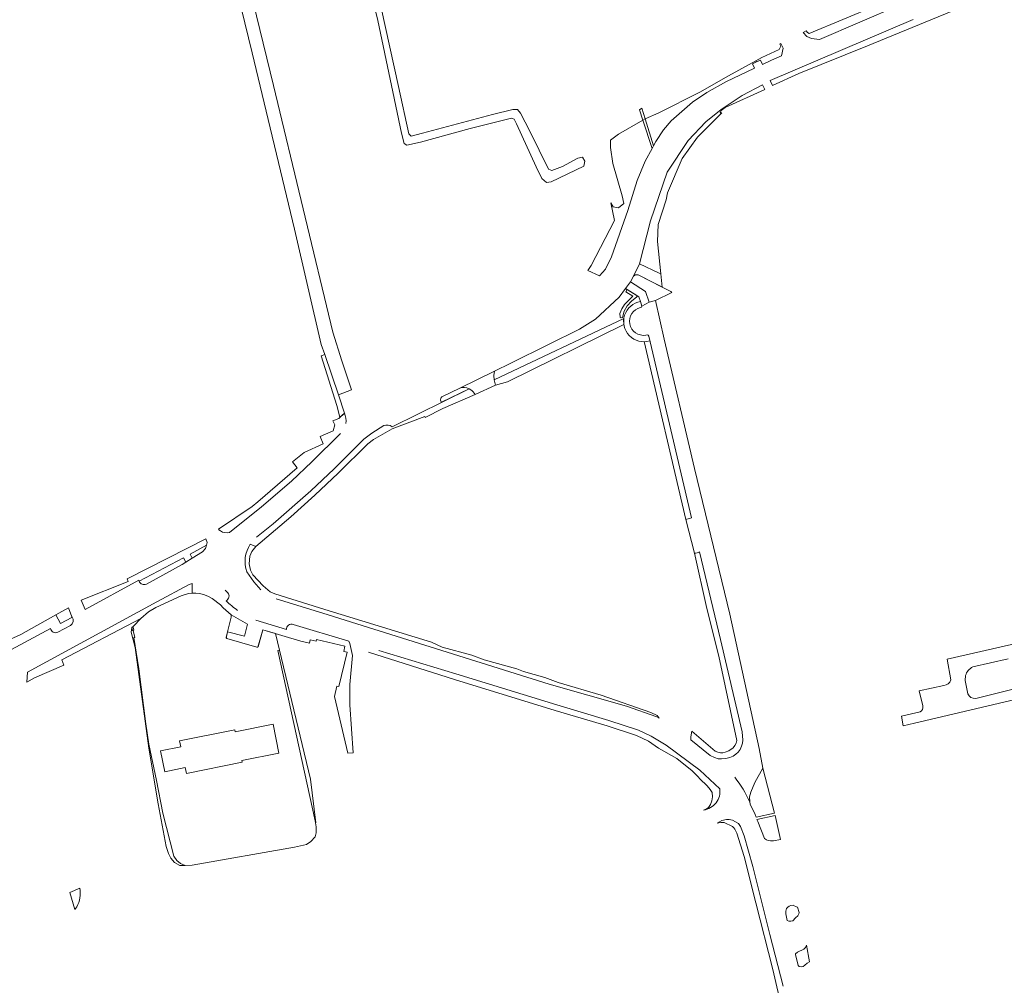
# Model space of a CAD drawing. Header units: metres. Extents: x 209813 to 223847, y 571801 to 587119.
# Tile 296 of 656: x 220094 to 220373, y 576558 to 576831. Entities that reach past the tile are written whole.
import ezdxf

# ---------------------------------------------------------------- set-up
doc = ezdxf.new("R2010")
doc.units = ezdxf.units.M
for name, color, linetype, lineweight in [('B-RO-GR-BEPLANTING_CULTUUR_HEESTERS-GV', 8, 'Continuous', 0), ('B-RO-GR-BEPLANTING_CULTUUR_ROOS-GV', 8, 'Continuous', 0), ('B-RO-GR-GROENVOORZIENING-GV', 8, 'Continuous', 0), ('B-RO-GR-HAAG-GV', 8, 'Continuous', 0), ('B-RO-KW-KUNSTWERK_DEK-GV', 8, 'Continuous', 0), ('B-RO-OG-TERREIN_CULTUURSCHEIDING-GV', 8, 'Continuous', 0), ('B-RO-OG-WATER_GREPPEL-GV', 8, 'Continuous', 0), ('B-RO-OG-WEG-GV', 8, 'Continuous', 0), ('B-RO-VH-VERHARDING_OPEN-GV', 8, 'Continuous', 0), ('B-RO-VH-VERHARDING_PUIN-GV', 8, 'Continuous', 0), ('B-RO-VH-VERHARDING_STRAATBAKSTEEN-GV', 8, 'Continuous', 0), ('B-RO-VH-VERHARDING_TEGEL-GV', 8, 'Continuous', 0)]:
    doc.layers.add(name, color=color, linetype=linetype, lineweight=lineweight)

msp = doc.modelspace()

# ---------------------------------------------------------------- linework, layer by layer
at = {"layer": 'B-RO-GR-BEPLANTING_CULTUUR_HEESTERS-GV', "flags": 128}
for points in [[(220269.773, 576751.45), (220269.292, 576752.798), (220268.745, 576753.168), (220268.701, 576752.799), (220267.232, 576751.546), (220265.989, 576750.17), (220265.1, 576748.712), (220264.622, 576746.888), (220264.291, 576746.774), (220263.96, 576746.972), (220263.913, 576748.057), (220264.427, 576749.32), (220265.249, 576750.586), (220266.316, 576751.768), (220267.576, 576752.956), (220265.606, 576754.186), (220265.996, 576754.81), (220265.516, 576755.097), (220263.68, 576752.645), (220257.037, 576746.455), (220252.439, 576743.616), (220243.672, 576739.273), (220233.041, 576733.976), (220228.406, 576731.711), (220228.203, 576730.453), (220228.361, 576729.279), (220265.026, 576746.635)], [(220213.438, 576722.91), (220221.216, 576726.741)], [(220218.626, 576726.926), (220213.503, 576724.43)], [(220129.866, 576671.428), (220139.965, 576677.006), (220141.044, 576677.666), (220140.331, 576678.88), (220127.789, 576672.281)], [(220111.052, 576585.328), (220108.151, 576584.114), (220109.642, 576579.286)], [(220109.642, 576579.286), (220110.182, 576580.06)]]:
    msp.add_lwpolyline(points, dxfattribs=at)
at = {"layer": 'B-RO-GR-BEPLANTING_CULTUUR_HEESTERS-GV'}
for points in [[(220221.216, 576726.741, 0.1841679), (220218.626, 576726.926)], [(220213.503, 576724.43, 0.4282384), (220213.438, 576722.91)], [(220127.789, 576672.281, 0.4475286), (220129.866, 576671.428)], [(220110.182, 576580.06, 0.153396), (220111.052, 576585.328)]]:
    msp.add_lwpolyline(points, format="xyb", dxfattribs=at)
at = {"layer": 'B-RO-GR-BEPLANTING_CULTUUR_HEESTERS-GV', "flags": 128}
for points in [[(220145.725, 576680.589), (220146.561, 576681.486), (220146.891, 576682.439), (220142.24, 576679.929), (220142.873, 576678.785)], [(220304.406, 576619.316), (220302.134, 576615.237), (220300.973, 576612.492), (220300.636, 576611.218), (220300.693, 576609.745), (220300.783, 576609.168), (220302.218, 576606.234), (220302.5, 576605.431), (220307.681, 576606.545)], [(220302.925, 576604.218), (220304.867, 576599.384), (220305.403, 576599.021), (220305.851, 576598.878), (220306.591, 576598.77), (220307.408, 576598.785), (220309.361, 576599.11), (220307.823, 576605.915), (220302.715, 576604.818)], [(220314.681, 576578.432), (220314.21, 576579.971), (220313.638, 576580.172), (220312.944, 576580.49), (220312.35, 576580.477), (220311.789, 576580.273), (220311.415, 576579.994), (220311.092, 576579.574), (220310.851, 576578.813), (220310.848, 576578.072), (220311.287, 576576.212), (220311.782, 576575.989), (220312.318, 576576.008), (220312.862, 576576.114), (220313.612, 576576.94), (220314.297, 576577.527), (220314.589, 576578.119)], [(220317.627, 576564.533), (220316.756, 576569.176), (220316.46, 576568.592), (220316.02, 576568.117), (220314.161, 576567.249), (220313.658, 576566.783), (220313.612, 576566.598), (220314.375, 576563.436), (220314.647, 576563.207), (220315.249, 576563.111), (220315.815, 576563.217), (220316.274, 576563.502), (220316.95, 576564.072)]]:
    msp.add_lwpolyline(points, close=True, dxfattribs=at)
at = {"layer": 'B-RO-GR-BEPLANTING_CULTUUR_ROOS-GV', "flags": 128}
msp.add_lwpolyline([(220267.772, 576758.599), (220267.009, 576757.189), (220266.88, 576757.008), (220271.135, 576754.279), (220272.182, 576751.268), (220273.985, 576751.749), (220278.593, 576753.956), (220278.313, 576754.291), (220269.079, 576759.005), (220268.289, 576759.023)], close=True, dxfattribs=at)
at = {"layer": 'B-RO-GR-GROENVOORZIENING-GV', "flags": 128}
for points in [[(220264.622, 576746.888), (220265.1, 576748.712), (220265.989, 576750.17), (220267.232, 576751.546), (220268.701, 576752.799), (220268.745, 576753.168), (220265.996, 576754.81), (220265.606, 576754.186), (220267.576, 576752.956), (220266.316, 576751.768), (220265.249, 576750.586), (220264.427, 576749.32), (220263.913, 576748.057), (220263.96, 576746.972), (220264.291, 576746.774)], [(220126.096, 576658.321), (220126.289, 576658.368), (220126.128, 576659.22), (220125.741, 576659.118), (220125.904, 576658.273)]]:
    msp.add_lwpolyline(points, close=True, dxfattribs=at)
at = {"layer": 'B-RO-GR-GROENVOORZIENING-GV'}
msp.add_lwpolyline([(220362.38, 576640.393, 0.3455102), (220364.659, 576639.084)], format="xyb", dxfattribs=at)
at = {"layer": 'B-RO-GR-GROENVOORZIENING-GV', "flags": 128}
msp.add_lwpolyline([(220364.659, 576639.084), (220376.393, 576641.946)], dxfattribs=at)
at = {"layer": 'B-RO-GR-HAAG-GV', "flags": 128}
for points in [[(220265.996, 576754.81), (220265.606, 576754.186), (220267.576, 576752.956), (220266.316, 576751.768), (220265.249, 576750.586), (220264.427, 576749.32), (220263.913, 576748.057), (220263.96, 576746.972), (220264.291, 576746.774), (220264.622, 576746.888), (220265.1, 576748.712), (220265.989, 576750.17), (220267.232, 576751.546), (220268.701, 576752.799), (220268.745, 576753.168)], [(220126.128, 576659.22), (220125.741, 576659.118), (220125.904, 576658.273), (220126.289, 576658.368)]]:
    msp.add_lwpolyline(points, close=True, dxfattribs=at)
at = {"layer": 'B-RO-KW-KUNSTWERK_DEK-GV', "flags": 128}
msp.add_lwpolyline([(220271.071, 576803.125), (220270.127, 576806.156), (220269.494, 576805.679), (220270.443, 576802.744)], close=True, dxfattribs=at)
at = {"layer": 'B-RO-OG-TERREIN_CULTUURSCHEIDING-GV', "flags": 128}
msp.add_lwpolyline([(220153.836, 576662.767), (220151.576, 576664.689), (220150.84, 576665.569), (220148.453, 576667.364), (220147.255, 576667.99), (220146.072, 576668.478), (220144.95, 576668.77), (220143.872, 576668.864), (220142.794, 576668.866), (220141.761, 576668.793), (220139.695, 576668.115), (220132.505, 576664.808), (220130.422, 576663.584), (220128.25, 576661.65), (220126.237, 576659.54), (220125.741, 576659.118), (220126.128, 576659.22), (220126.289, 576658.368), (220126.096, 576658.321), (220126.618, 576656.349), (220126.276, 576656.273), (220127.735, 576647.474), (220129.722, 576631.853), (220130.584, 576626.122), (220132.711, 576615.815), (220134.542, 576606.613), (220137.675, 576594.386), (220138.443, 576593.162), (220139.504, 576592.309), (220140.861, 576591.766), (220142.864, 576591.862), (220171.806, 576596.957), (220175.22, 576597.75), (220176.46, 576598.529), (220177.607, 576599.899), (220177.957, 576601.046), (220177.944, 576602.756), (220177.626, 576604.435), (220167.105, 576652.677), (220167.534, 576652.771), (220166.406, 576657.438), (220162.836, 576658.494), (220161.376, 576653.571), (220161.146, 576653.586), (220152.613, 576656.048), (220152.412, 576656.279), (220152.825, 576657.906)], dxfattribs=at)
for points in [[(220152.825, 576657.906), (220157.627, 576656.688), (220158.468, 576660.09), (220153.836, 576662.767), (220153.909, 576662.521), (220153.879, 576662.06)], [(220156.974, 576621.053), (220141.19, 576617.857), (220140.862, 576619.478), (220135.053, 576618.302), (220133.854, 576624.22), (220139.62, 576625.388), (220139.288, 576627.031), (220154.877, 576630.188), (220154.99, 576629.629), (220165.739, 576631.805), (220167.398, 576623.614), (220156.887, 576621.485)]]:
    msp.add_lwpolyline(points, close=True, dxfattribs=at)
at = {"layer": 'B-RO-OG-WATER_GREPPEL-GV', "flags": 128}
msp.add_lwpolyline([(220191.568, 576846.572), (220195.364, 576830.963), (220199.286, 576812.599), (220202.086, 576799.048), (220202.829, 576796.123), (220203.596, 576795.67), (220207.456, 576796.527), (220221.545, 576800.378), (220233.227, 576803.3), (220233.961, 576803.031), (220234.675, 576801.743), (220240.168, 576789.57), (220241.861, 576786.225), (220243.094, 576785.119), (220244.431, 576785.283), (220253.662, 576789.748), (220254.033, 576791.15), (220253.335, 576792.321), (220251.965, 576792.058), (220247.633, 576789.699), (220244.64, 576788.488), (220243.689, 576788.875), (220238.426, 576799.678), (220235.802, 576804.746), (220234.97, 576805.75), (220233.601, 576805.804), (220227.836, 576804.385), (220208.014, 576799.081), (220204.839, 576798.205), (220204.19, 576798.908), (220201.205, 576812.293), (220196.376, 576834.584)], dxfattribs=at)
at = {"layer": 'B-RO-OG-WEG-GV', "flags": 128}
for points in [[(220320.424, 576825.615), (220343.215, 576835.429), (220343.574, 576836.688), (220342.776, 576839.806), (220341.427, 576839.25)], [(220342.2, 576837.182), (220336.558, 576835.203), (220317.515, 576827.341), (220316.984, 576827.6), (220316.658, 576828.027), (220315.771, 576827.586), (220316.799, 576826.416), (220318.118, 576825.85), (220320.424, 576825.615)], [(220346.978, 576831.275), (220306.479, 576813.983), (220307.156, 576812.63), (220314.525, 576815.962), (220333.979, 576823.823), (220357.672, 576833.556)], [(220302.416, 576819.594), (220294.633, 576815.299), (220286.52, 576810.746), (220274.897, 576804.868), (220271.071, 576803.125), (220273.439, 576795.522), (220274.077, 576796.706), (220276.287, 576799.995), (220278.464, 576802.57), (220284.505, 576807.899), (220288.566, 576810.622), (220293.887, 576813.66), (220302.035, 576817.502), (220301.46, 576818.723), (220302.569, 576819.246)], [(220108.78, 576662.191), (220107.785, 576664.754), (220104.241, 576662.747), (220105.511, 576660.317), (220108.723, 576662.001), (220108.854, 576662.087)]]:
    msp.add_lwpolyline(points, dxfattribs=at)
for points in [[(220306.802, 576819.749), (220309.684, 576820.99), (220310.156, 576823.154), (220309.506, 576824.47), (220309.161, 576824.298), (220309.436, 576823.706), (220309.016, 576822.789), (220304.116, 576820.532), (220302.416, 576819.594), (220302.569, 576819.246), (220303.739, 576819.797), (220304.315, 576818.576)], [(220269.466, 576762.086), (220275.077, 576759.476), (220275.521, 576759.23), (220274.601, 576768.437), (220274.794, 576773.194), (220277.015, 576780.205), (220277.378, 576782.167), (220281.57, 576791.907), (220285.929, 576797.96), (220291.884, 576804.026), (220292.797, 576804.897), (220292.271, 576804.858), (220292.621, 576805.48), (220293.671, 576806.388), (220304.901, 576811.504), (220304.263, 576812.78), (220298.553, 576809.777), (220292.577, 576805.829), (220288.241, 576802.303), (220283.218, 576797.062), (220277.304, 576788.059), (220272.563, 576774.255)], [(220261.321, 576779.334), (220262.354, 576774.335), (220255.783, 576761.676), (220254.859, 576760.223), (220258.097, 576758.745), (220259.852, 576760.577), (220261.546, 576764.095), (220266.118, 576777.156), (220268.812, 576785.712), (220271.072, 576791.126), (220273.026, 576794.754), (220270.443, 576802.744), (220263.557, 576798.838), (220261.214, 576797.075), (220261.225, 576795.054), (220261.88, 576790.51), (220264.542, 576781.334), (220265.054, 576779.195), (220263.514, 576777.997), (220262.045, 576778.252)], [(220139.351, 576591.81), (220140.861, 576591.766), (220139.504, 576592.309), (220138.443, 576593.162), (220137.675, 576594.386), (220134.542, 576606.613), (220132.711, 576615.815), (220130.584, 576626.122), (220129.722, 576631.853), (220127.735, 576647.474), (220126.276, 576656.273), (220126.618, 576656.349), (220126.096, 576658.321), (220125.904, 576658.273), (220125.741, 576659.118), (220125.58, 576657.781), (220126.647, 576653.527), (220130.538, 576624.975), (220133.17, 576609.224), (220135.493, 576597.148), (220136.126, 576595.127), (220136.806, 576593.805), (220137.85, 576592.573)], [(220177.808, 576603.798), (220176.356, 576616.252), (220167.534, 576652.771), (220167.105, 576652.677), (220177.626, 576604.435)]]:
    msp.add_lwpolyline(points, close=True, dxfattribs=at)
at = {"layer": 'B-RO-OG-WEG-GV'}
msp.add_lwpolyline([(220108.854, 576662.087, 0.0181803), (220108.78, 576662.191)], format="xyb", dxfattribs=at)
at = {"layer": 'B-RO-VH-VERHARDING_OPEN-GV', "flags": 128}
for points in [[(220348.88, 576635.223), (220343.587, 576634.016), (220344.138, 576631.301), (220347.322, 576632.023), (220385.466, 576641.055), (220382.256, 576656.003), (220356.556, 576650.14), (220357.552, 576644.32)], [(220363.859, 576648.018), (220373.867, 576650.291)], [(220362.38, 576640.393), (220361.679, 576644.144), (220361.758, 576645.515)], [(220355.661, 576642.745), (220348.657, 576641.262), (220349.653, 576636.956)]]:
    msp.add_lwpolyline(points, dxfattribs=at)
at = {"layer": 'B-RO-VH-VERHARDING_OPEN-GV'}
for points in [[(220361.758, 576645.515, -0.2176464), (220363.859, 576648.018)], [(220357.552, 576644.32, -0.3271943), (220355.661, 576642.745)], [(220349.653, 576636.956, -0.3148926), (220348.88, 576635.223)]]:
    msp.add_lwpolyline(points, format="xyb", dxfattribs=at)
at = {"layer": 'B-RO-VH-VERHARDING_PUIN-GV', "flags": 128}
msp.add_lwpolyline([(220275.521, 576759.23), (220275.077, 576759.476), (220269.466, 576762.086), (220267.772, 576758.599), (220268.289, 576759.023), (220269.079, 576759.005), (220275.919, 576755.513)], close=True, dxfattribs=at)
at = {"layer": 'B-RO-VH-VERHARDING_STRAATBAKSTEEN-GV', "flags": 128}
for points in [[(220184.227, 576725.016), (220187.918, 576726.402), (220185.15, 576734.617), (220182.681, 576742.749), (220165.883, 576812.63), (220147.589, 576887.725), (220144.003, 576886.801), (220159.848, 576821.831), (220171.777, 576771.881), (220179.347, 576739.281), (220180.38, 576736.464)], [(220300.693, 576609.745), (220300.636, 576611.218), (220300.973, 576612.492), (220302.134, 576615.237), (220304.406, 576619.316), (220303.327, 576624.845), (220294.997, 576662.928), (220285.019, 576704.203), (220276.487, 576740.783), (220273.985, 576751.749), (220272.182, 576751.268), (220270.139, 576750.144)], [(220271.281, 576741.907), (220271.608, 576741.972)], [(220272.143, 576741.628), (220284.215, 576690.198), (220282.602, 576689.764)], [(220228.361, 576729.279), (220228.203, 576730.453), (220228.406, 576731.711), (220218.626, 576726.926)], [(220222.935, 576725.128), (220228.711, 576727.793), (220228.361, 576729.279)], [(220221.216, 576726.741), (220221.723, 576726.446)], [(220282.602, 576689.764), (220285.011, 576680.181)], [(220286.456, 576680.557), (220292.382, 576655.723), (220298.511, 576629.563), (220298.672, 576627.255), (220298.609, 576626.36), (220298.364, 576625.51), (220297.952, 576624.615), (220297.419, 576623.873), (220296.78, 576623.252), (220295.943, 576622.738), (220295.046, 576622.33), (220293.861, 576622.014), (220292.707, 576621.926), (220291.69, 576622.004), (220290.704, 576622.311)]]:
    msp.add_lwpolyline(points, dxfattribs=at)
at = {"layer": 'B-RO-VH-VERHARDING_STRAATBAKSTEEN-GV'}
for points in [[(220270.139, 576750.144, -0.3587047), (220269.782, 576749.724)], [(220296.409, 576616.742, -0.0628589), (220300.693, 576609.745)]]:
    msp.add_lwpolyline(points, format="xyb", dxfattribs=at)
at = {"layer": 'B-RO-VH-VERHARDING_STRAATBAKSTEEN-GV', "flags": 128}
msp.add_lwpolyline([(220184.227, 576725.016), (220180.38, 576736.464), (220179.309, 576736.093), (220183.798, 576722.023), (220184.664, 576718.678), (220185.914, 576719.831)], close=True, dxfattribs=at)
at = {"layer": 'B-RO-VH-VERHARDING_TEGEL-GV', "flags": 128}
for points in [[(220273.439, 576795.522), (220271.071, 576803.125), (220270.443, 576802.744), (220273.026, 576794.754)], [(220112.495, 576664.215), (220127.727, 576672.512), (220127.789, 576672.281), (220140.331, 576678.88), (220141.044, 576677.666), (220142.873, 576678.785), (220142.24, 576679.929), (220146.891, 576682.439), (220147.063, 576683.196), (220146.689, 576684.221), (220135.941, 576678.797), (220124.448, 576672.941), (220124.739, 576672.167), (220111.442, 576666.922)], [(220098.159, 576644.868), (220106.513, 576648.46), (220105.888, 576650.017), (220128.25, 576661.65), (220130.422, 576663.584), (220132.505, 576664.808), (220139.695, 576668.115), (220141.761, 576668.793), (220142.794, 576668.866), (220142.819, 576671.596), (220142.001, 576671.295), (220132.834, 576666.403), (220096.178, 576646.506), (220096.014, 576643.71)]]:
    msp.add_lwpolyline(points, close=True, dxfattribs=at)
for points in [[(220270.139, 576750.144), (220272.182, 576751.268), (220271.135, 576754.279), (220266.88, 576757.008), (220265.516, 576755.097), (220269.292, 576752.798), (220269.773, 576751.45)], [(220270.139, 576750.144), (220269.773, 576751.45)], [(220265.026, 576746.635), (220228.361, 576729.279), (220228.711, 576727.793), (220232.109, 576728.71), (220265.06, 576744.929)], [(220265.026, 576746.635), (220265.06, 576744.929)], [(220270.79, 576740.118), (220282.602, 576689.764), (220284.215, 576690.198), (220272.143, 576741.628)], [(220221.216, 576726.741), (220199.421, 576716)], [(220159.288, 576682.734), (220160.817, 576682.082), (220170.726, 576690.513), (220177.583, 576696.596), (220184.162, 576702.883), (220192.523, 576711.169), (220194.153, 576712.403), (220199.475, 576715.344), (220208.66, 576718.897), (220208.771, 576718.636), (220213.82, 576721.149), (220222.935, 576725.128)], [(220185.914, 576719.831), (220184.307, 576718.349), (220182.693, 576717.63), (220183.182, 576716.533), (220182.701, 576714.858), (220179.017, 576713.217), (220179.952, 576711.119), (220174.493, 576708.688), (220171.184, 576706.039), (220172.55, 576704.332), (220161.427, 576694.719), (220159.772, 576693.417), (220150.302, 576686.975), (220150.415, 576686.787), (220150.877, 576686.465), (220151.381, 576686.171), (220152.011, 576686.004), (220152.795, 576685.99), (220153.391, 576686.058)], [(220197.055, 576716.314), (220193.674, 576714.139), (220191.448, 576712.424), (220183.007, 576704.062), (220176.465, 576697.81), (220165.763, 576688.523), (220161.073, 576684.702)], [(220153.391, 576686.058), (220162.47, 576693.309), (220170.905, 576700.558), (220176.738, 576706.03), (220184.797, 576714.099)], [(220166.593, 576667.28), (220179.808, 576663.222), (220243.919, 576643.121), (220265.781, 576636.903), (220274.336, 576633.829), (220275.073, 576633.469), (220274.428, 576634.222), (220272.642, 576635.108), (220258.577, 576639.987), (220246.456, 576643.616), (220242.694, 576644.992), (220236.58, 576646.677), (220234.775, 576647.426), (220225.49, 576650.03), (220221.986, 576651.314), (220213.566, 576653.613), (220210.609, 576655.032), (220180.343, 576664.282), (220166.208, 576668.69), (220164.895, 576669.202), (220162.894, 576670.896), (220160.036, 576674.098), (220159.307, 576675.404), (220158.971, 576677.145), (220159.155, 576679.324), (220159.764, 576680.648), (220160.817, 576682.082)], [(220296.426, 576625.712), (220296.009, 576625.053), (220294.776, 576624.227), (220293.752, 576623.868), (220293.078, 576623.701), (220292.352, 576623.69), (220291.601, 576623.835), (220290.929, 576624.148), (220284.299, 576629.815), (220284.01, 576628.158), (220283.955, 576627.334), (220289.506, 576622.921), (220290.704, 576622.311), (220291.69, 576622.004), (220292.707, 576621.926), (220293.861, 576622.014), (220295.046, 576622.33), (220295.943, 576622.738), (220296.78, 576623.252), (220297.419, 576623.873), (220297.952, 576624.615), (220298.364, 576625.51), (220298.609, 576626.36), (220298.672, 576627.255), (220298.511, 576629.563), (220292.382, 576655.723), (220286.456, 576680.557)], [(220285.011, 576680.181), (220288.533, 576664.553), (220291.914, 576650.995), (220297, 576627.162), (220296.791, 576626.398), (220296.426, 576625.712)], [(220158.273, 576674.892), (220160.285, 576672.037), (220162.306, 576669.85)], [(220142.794, 576668.866), (220143.872, 576668.864), (220144.95, 576668.77), (220146.072, 576668.478), (220147.255, 576667.99), (220148.453, 576667.364), (220150.84, 576665.569), (220151.576, 576664.689), (220153.836, 576662.767), (220158.468, 576660.09), (220157.627, 576656.688), (220152.825, 576657.906), (220152.441, 576656.135), (220152.613, 576656.048), (220161.146, 576653.586), (220161.477, 576653.686), (220162.836, 576658.494), (220173.636, 576655.308), (220176.023, 576654.675), (220176.25, 576655.667), (220177.901, 576655.27), (220178.012, 576655.735), (220186.063, 576653.849), (220185.728, 576652.384), (220186.661, 576652.164), (220184.354, 576642.418), (220183.825, 576642.543), (220183.135, 576639.585), (220186.904, 576623.549), (220188.414, 576623.665), (220187.485, 576637.257), (220187.48, 576642.986), (220188.235, 576651.216), (220187.438, 576654.639), (220187.167, 576655.242), (220171.439, 576660.037)], [(220152.969, 576668.998), (220152.155, 576669.745)], [(220108.854, 576662.087), (220108.723, 576662.001), (220105.511, 576660.317), (220104.241, 576662.747), (220094.308, 576657.117), (220085.263, 576653.093), (220086.148, 576651.176), (220087.714, 576650.752), (220090.489, 576652.274), (220102.718, 576658.883)], [(220104.841, 576657.8), (220108.387, 576659.725)], [(220169.512, 576658.555), (220160.816, 576661.203)], [(220192.78, 576652.148), (220217.13, 576644.441), (220245.571, 576635.677), (220260.292, 576631.282), (220268.58, 576628.568), (220271.992, 576626.939), (220274.861, 576624.992), (220280.015, 576622.034), (220284.334, 576618.561), (220286.06, 576616.887), (220286.499, 576616.324), (220288.604, 576614.284), (220289.482, 576613.295), (220290.011, 576612.398), (220290.13, 576611.199), (220289.945, 576610.106), (220289.547, 576609.014), (220288.968, 576608.195), (220288.436, 576607.817), (220287.585, 576607.47)], [(220292.185, 576613.516), (220286.505, 576618.799), (220276.988, 576625.837), (220272.744, 576628.353), (220269.195, 576630.047), (220260.746, 576632.816), (220246.03, 576637.21), (220217.464, 576646.012), (220195.669, 576652.652)], [(220310.109, 576557.629), (220306.368, 576572.2), (220301.558, 576591.524), (220299.075, 576600.139), (220298.045, 576602.814), (220297.52, 576603.65), (220295.837, 576604.58), (220294.805, 576604.825), (220294.046, 576604.827), (220292.724, 576604.497), (220291.485, 576603.718), (220292.51, 576603.951), (220293.467, 576603.918), (220295.761, 576602.78), (220296.184, 576602.461), (220296.491, 576602.007), (220297.013, 576600.874), (220299.106, 576594.279), (220302.386, 576581.179), (220307.164, 576562.28), (220309.852, 576550.906)]]:
    msp.add_lwpolyline(points, dxfattribs=at)
at = {"layer": 'B-RO-VH-VERHARDING_TEGEL-GV'}
for points in [[(220269.773, 576751.45, 1.0638111), (220272.343, 576740.263)], [(220271.281, 576741.907, -0.976492), (220269.782, 576749.724)], [(220272.143, 576741.628, 0.39949), (220271.608, 576741.972)], [(220222.935, 576725.128, 0.1123211), (220221.723, 576726.446)], [(220186.317, 576716.902, 0.1519185), (220185.914, 576719.831)], [(220199.421, 576716, 0.2510108), (220197.055, 576716.314)], [(220159.288, 576682.734, 0.2334703), (220158.273, 576674.892)], [(220286.456, 576680.557, -0.075851), (220285.011, 576680.181)], [(220152.496, 576666.724, 0.4297079), (220152.969, 576668.998)], [(220155.676, 576663.981, -0.0457415), (220152.496, 576666.724)], [(220108.387, 576659.725, 0.4093031), (220108.854, 576662.087)], [(220171.439, 576660.037, 0.498859), (220169.512, 576658.555)], [(220102.718, 576658.883, 0.5027231), (220104.841, 576657.8)], [(220287.585, 576607.47, 0.4185454), (220292.185, 576613.516)]]:
    msp.add_lwpolyline(points, format="xyb", dxfattribs=at)

doc.saveas('drawing.dxf')
